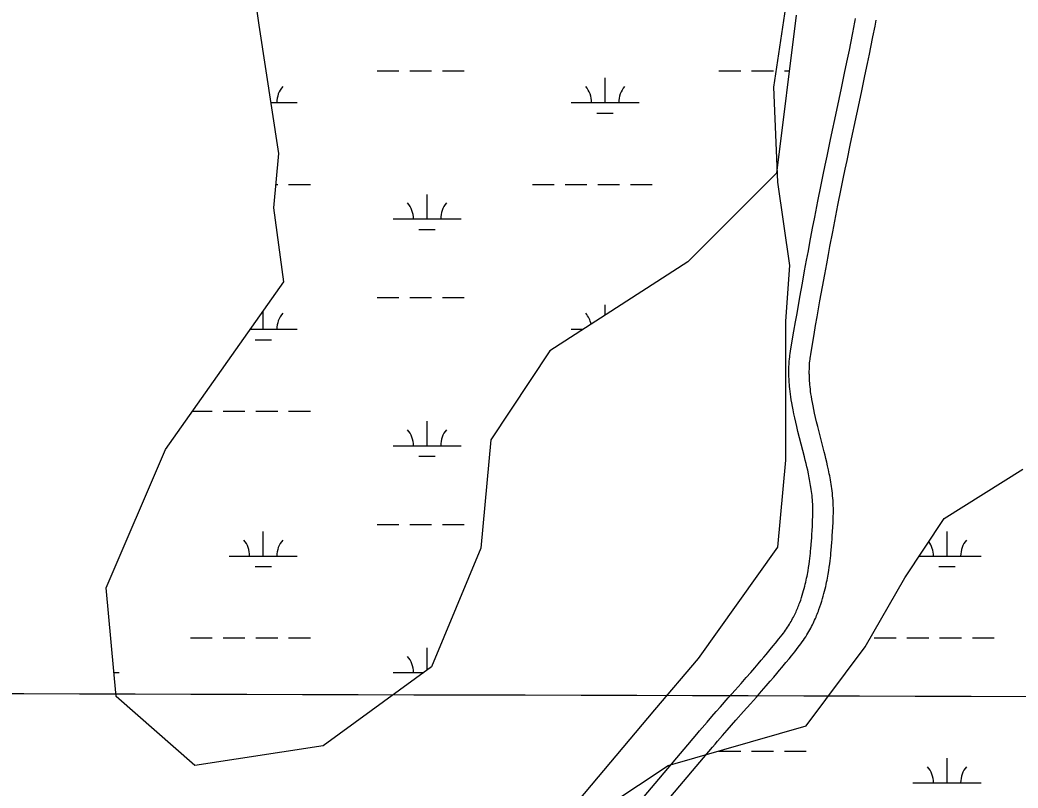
# Model space of a CAD drawing. Extents: x 3177185 to 3215018, y 812988 to 838321.
# Drawn here: x 3182836 to 3184301, y 824319 to 825446 of the extents above; entities that cross this region are included whole.
import ezdxf

# ---------------------------------------------------------------- set-up
doc = ezdxf.new("R2010")
doc.units = 0
for name, color, linetype in [('V-GRID-MAJR', 7, 'Continuous'), ('V-ROAD-CNTR', 7, 'Continuous'), ('V-TOPO-SHOR', 7, 'Continuous'), ('V-WETL-SWMP', 7, 'Continuous')]:
    doc.layers.add(name, color=color, linetype=linetype)

msp = doc.modelspace()

# ---------------------------------------------------------------- linework, layer by layer
at = {"layer": 'V-GRID-MAJR'}
msp.add_spline([(3181368.912, 824461.486), (3186603.869, 824447.399), (3191838.828, 824434.0750000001), (3197073.789, 824421.511), (3202308.752, 824409.709), (3207543.717, 824398.669), (3212778.683, 824388.39), (3212778.684, 824388.39)], degree=3, dxfattribs=at)
at = {"layer": 'V-ROAD-CNTR'}
for points in [[(3183999.2249647, 824710.7295511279), (3183999.5399640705, 824718.6595352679), (3183999.635963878, 824722.155528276), (3183999.661963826, 824725.5465214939), (3183999.6259638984, 824728.895514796), (3183999.5329640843, 824732.2035081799), (3183999.385964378, 824735.4685016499), (3183999.1889647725, 824738.6924952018), (3183998.9459652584, 824741.877488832), (3183998.6629658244, 824745.0224825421), (3183998.3409664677, 824748.1284763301), (3183997.9849671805, 824751.1934701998), (3183997.595967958, 824754.21846415), (3183997.17996879, 824757.206458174), (3183996.736969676, 824760.1544522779), (3183996.2709706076, 824763.0674464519), (3183995.78497158, 824765.940440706), (3183995.2809725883, 824768.77343504), (3183994.75997363, 824771.5694294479), (3183994.2289746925, 824774.307423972), (3183993.1109769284, 824779.787413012), (3183991.961979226, 824785.0914024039), (3183990.7909815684, 824790.252392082), (3183989.608983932, 824795.2713820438), (3183988.4249863, 824800.149372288), (3183987.251988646, 824804.865362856), (3183977.6720078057, 824842.1672882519), (3183975.912011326, 824849.280274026), (3183974.316014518, 824855.9602606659), (3183972.877017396, 824862.2492480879), (3183971.589019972, 824868.1672362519), (3183970.4450222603, 824873.7382251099), (3183969.4360242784, 824878.9812146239), (3183968.553026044, 824883.9102047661), (3183967.784027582, 824888.5481954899), (3183967.122028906, 824892.9091867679), (3183966.556030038, 824897.0081785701), (3183966.075031, 824900.8611708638), (3183965.671031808, 824904.4841636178), (3183965.337032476, 824907.8891568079), (3183965.06503302, 824911.086150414), (3183964.8450334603, 824914.0921444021), (3183964.674033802, 824916.915138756), (3183964.544034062, 824919.564133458), (3183964.4500342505, 824922.0521284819), (3183964.3860343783, 824924.3891238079), (3183964.349034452, 824926.620119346), (3183964.3420344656, 824930.6981111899), (3183964.402034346, 824934.312103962), (3183964.509034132, 824937.4830976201), (3183964.6460338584, 824940.259092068), (3183964.798033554, 824942.6930871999), (3183964.961033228, 824944.862082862), (3183965.2950325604, 824948.5460754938), (3183965.602031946, 824951.355069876), (3183965.8650314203, 824953.496065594), (3183966.299030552, 824956.6370593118), (3183966.7870295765, 824959.7400531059), (3183969.358024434, 824975.070022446), (3183971.7890195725, 824989.38299382), (3183974.0950149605, 825002.800966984), (3183976.283010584, 825015.3849418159), (3183980.4400022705, 825038.9568946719), (3183984.14499486, 825059.58285342), (3183987.435988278, 825077.628817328), (3183990.353982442, 825093.4147857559), (3183992.93497728, 825107.2257581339), (3183995.2169727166, 825119.313733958), (3183999.255964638, 825140.44769169), (3184002.3289584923, 825156.306659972), (3184007.000949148, 825180.0746124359), (3184011.751939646, 825203.83756491), (3184014.7979335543, 825218.835534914), (3184017.688927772, 825232.8785068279), (3184020.4249223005, 825246.034480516), (3184025.601911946, 825270.6524312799), (3184034.7418936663, 825313.6513452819), (3184041.583879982, 825345.8592808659), (3184046.6618698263, 825369.9992325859), (3184050.4228623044, 825388.100196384), (3184053.2078567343, 825401.675169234), (3184055.270852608, 825411.85214888), (3184058.328846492, 825427.1331183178), (3184061.3248405, 825442.4030877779), (3184061.8728394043, 825445.2780820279), (3184062.386838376, 825448.0980763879)], [(3184029.200904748, 824709.5375535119), (3184029.5239041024, 824717.6535372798), (3184029.631903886, 824721.627529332), (3184029.663903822, 824725.5905214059), (3184029.621903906, 824729.481513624), (3184029.5129041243, 824733.3035059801), (3184029.3439044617, 824737.0564984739), (3184029.118904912, 824740.744491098), (3184028.8439054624, 824744.36348386), (3184028.522906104, 824747.916476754), (3184028.160906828, 824751.406469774), (3184027.7629076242, 824754.8334629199), (3184027.331908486, 824758.2004561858), (3184026.86990941, 824761.506449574), (3184026.3829103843, 824764.7524430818), (3184025.8729114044, 824767.939436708), (3184025.3429124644, 824771.070430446), (3184024.79491356, 824774.1494242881), (3184024.231914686, 824777.1714182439), (3184023.652915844, 824780.1614122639), (3184022.468918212, 824785.9614006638), (3184021.251920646, 824791.585389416), (3184020.0209231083, 824797.010378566), (3184018.786925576, 824802.249368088), (3184017.558928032, 824807.3073579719), (3184016.3379304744, 824812.217348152), (3184006.7619496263, 824849.5032735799), (3184005.061953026, 824856.370259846), (3184003.5279560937, 824862.7922470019), (3184002.156958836, 824868.7832350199), (3184000.940961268, 824874.3752238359), (3183999.8689634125, 824879.592213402), (3183998.9319652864, 824884.4612036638), (3183998.1169669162, 824889.0081945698), (3183997.413968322, 824893.252186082), (3183996.8119695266, 824897.2151781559), (3183996.29997055, 824900.9181707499), (3183995.868971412, 824904.3791638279), (3183995.508972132, 824907.610157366), (3183995.212972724, 824910.6291513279), (3183994.970973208, 824913.4541456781), (3183994.778973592, 824916.0901404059), (3183994.6299738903, 824918.5571354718), (3183994.5159741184, 824920.8681308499), (3183994.4339742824, 824923.026126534), (3183994.37997439, 824925.0451224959), (3183994.348974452, 824926.8981187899), (3183994.3419744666, 824930.4741116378), (3183994.393974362, 824933.5541054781), (3183994.4849741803, 824936.2391001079), (3183994.59997395, 824938.5870954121), (3183994.727973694, 824940.635091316), (3183994.8589734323, 824942.3860878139), (3183995.146972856, 824945.5620814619), (3183995.4019723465, 824947.8950767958), (3183995.612971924, 824949.610073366), (3183995.978971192, 824952.2530680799), (3183996.398970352, 824954.930062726), (3183998.93996527, 824970.076032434), (3184001.360960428, 824984.3310039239), (3184003.6569558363, 824997.6909772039), (3184005.8329514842, 825010.2109521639), (3184009.9759431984, 825033.6989051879), (3184013.6649358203, 825054.240864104), (3184016.941929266, 825072.2108281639), (3184019.8479234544, 825087.9327967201), (3184022.418918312, 825101.6877692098), (3184024.6889137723, 825113.715745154), (3184028.715905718, 825134.7777030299), (3184031.772899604, 825150.560671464), (3184036.428890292, 825174.240624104), (3184041.15988083, 825197.911576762), (3184044.18987477, 825212.8255469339), (3184047.0668690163, 825226.8005189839), (3184049.7888635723, 825239.8924928), (3184054.953853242, 825264.446443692), (3184064.085834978, 825307.415357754), (3184070.935821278, 825339.655293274), (3184076.027811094, 825363.8612448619), (3184079.8028035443, 825382.0342085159), (3184082.6017979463, 825395.6791812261), (3184084.680793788, 825405.928160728), (3184087.756787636, 825421.301129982), (3184090.780781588, 825436.7110991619), (3184091.3647804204, 825439.784093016), (3184091.918779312, 825442.824086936), (3184092.4337782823, 825445.763081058)], [(3183744.164474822, 824297.281378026), (3183829.241304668, 824398.033176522), (3183833.121296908, 824402.64916729), (3183836.926289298, 824407.1401583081), (3183844.289274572, 824415.742141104), (3183851.219260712, 824423.748125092), (3183857.726247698, 824431.202110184), (3183863.837235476, 824438.1590962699), (3183875.2912125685, 824451.12407034), (3183885.318192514, 824462.445047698), (3183894.0801749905, 824472.35402788), (3183901.731159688, 824481.050010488), (3183908.412146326, 824488.6909952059), (3183914.243134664, 824495.4099817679), (3183919.331124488, 824501.3199699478), (3183923.7751156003, 824506.5219595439), (3183927.6531078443, 824511.0959503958), (3183931.03010109, 824515.109942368), (3183936.95008925, 824522.2159281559), (3183941.36508042, 824527.581917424), (3183944.659073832, 824531.6239093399), (3183949.6000639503, 824537.75889707), (3183954.4910541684, 824543.9208847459), (3183956.224050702, 824546.160880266), (3183957.8600474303, 824548.3598758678), (3183959.43004429, 824550.5468714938), (3183960.932041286, 824552.719867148), (3183962.374038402, 824554.881862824), (3183963.758035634, 824557.0328585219), (3183965.08503298, 824559.166854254), (3183966.357030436, 824561.2848500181), (3183967.577027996, 824563.389845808), (3183968.7510256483, 824565.4828416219), (3183969.8750234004, 824567.555837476), (3183970.9550212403, 824569.61383336), (3183971.993019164, 824571.6558292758), (3183972.9860171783, 824573.6758252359), (3183973.942015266, 824575.6828212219), (3183974.859013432, 824577.66881725), (3183975.74001167, 824579.63881331), (3183976.5860099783, 824581.5888094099), (3183977.3990083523, 824583.519805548), (3183978.1800067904, 824585.4328017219), (3183978.9310052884, 824587.32879793), (3183979.6510038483, 824589.19879419), (3183980.33000249, 824591.0197905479), (3183981.65999983, 824594.734783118), (3183982.872997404, 824598.3277759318), (3183983.99499516, 824601.8407689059), (3183985.0309930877, 824605.2707620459), (3183985.98999117, 824608.619755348), (3183986.8769893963, 824611.8857488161), (3183987.696987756, 824615.06874245), (3183988.455986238, 824618.1677362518), (3183989.157984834, 824621.1887302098), (3183989.80998353, 824624.1307243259), (3183990.4139823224, 824626.9917186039), (3183990.973981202, 824629.7757130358), (3183991.4939801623, 824632.484707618), (3183991.976979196, 824635.1157023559), (3183992.4199783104, 824637.6476972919), (3183993.242976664, 824642.6556872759), (3183993.948975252, 824647.3436778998), (3183994.5619740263, 824651.7596690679), (3183995.093972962, 824655.911660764), (3183995.556972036, 824659.815652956), (3183995.962971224, 824663.484645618), (3183996.3179705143, 824666.930638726), (3183996.627969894, 824670.1466322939), (3183997.166968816, 824676.2486200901), (3183997.58496798, 824681.569609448), (3183997.9139673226, 824686.2296001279), (3183998.177966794, 824690.290592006), (3183998.5919659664, 824697.4455776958), (3183998.8649654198, 824702.7695670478), (3183999.227964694, 824710.809550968)], [(3183767.142428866, 824277.9934166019), (3183852.1832587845, 824378.7032151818), (3183856.0472510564, 824383.2992059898), (3183859.766243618, 824387.688197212), (3183867.027229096, 824396.1701802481), (3183873.8612154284, 824404.066164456), (3183880.296202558, 824411.4381497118), (3183886.349190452, 824418.3291359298), (3183897.761167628, 824431.2481100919), (3183907.784147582, 824442.563087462), (3183916.5781299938, 824452.5100675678), (3183924.2851145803, 824461.268050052), (3183931.0321010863, 824468.985034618), (3183936.939089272, 824475.790021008), (3183942.10507894, 824481.7900090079), (3183946.621069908, 824487.077998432), (3183950.573062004, 824491.7379891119), (3183954.0340550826, 824495.8519808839), (3183960.0580430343, 824503.0839664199), (3183964.577033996, 824508.575955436), (3183967.9690272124, 824512.7399471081), (3183973.03001709, 824519.0229345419), (3183978.1070069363, 824525.4169217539), (3183980.1260028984, 824528.02891653), (3183982.081998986, 824530.6579112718), (3183983.9559952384, 824533.26890605), (3183985.751991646, 824535.865900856), (3183987.467988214, 824538.4398957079), (3183989.1119849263, 824540.9928906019), (3183990.6869817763, 824543.526885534), (3183992.1949787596, 824546.040880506), (3183993.638975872, 824548.5298755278), (3183995.018973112, 824550.992870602), (3183996.34497046, 824553.43386572), (3183997.610967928, 824555.849860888), (3183998.8249655, 824558.2378561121), (3183999.98996317, 824560.6058513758), (3184001.1039609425, 824562.9448466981), (3184002.170958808, 824565.256842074), (3184003.1939567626, 824567.542837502), (3184004.173954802, 824569.8008329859), (3184005.112952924, 824572.0338285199), (3184006.011951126, 824574.2368241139), (3184006.8749494, 824576.412819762), (3184007.702947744, 824578.5648154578), (3184008.507946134, 824580.7198111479), (3184009.9959431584, 824584.87880283), (3184011.376940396, 824588.9657946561), (3184012.64493786, 824592.9407867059), (3184013.812935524, 824596.8047789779), (3184014.887933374, 824600.5617714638), (3184015.8789313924, 824604.211764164), (3184016.792929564, 824607.7587570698), (3184017.635927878, 824611.2037501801), (3184018.413926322, 824614.546743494), (3184019.1319248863, 824617.78873701), (3184019.7959235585, 824620.937730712), (3184020.40992233, 824623.9897246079), (3184020.977921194, 824626.946718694), (3184021.5049201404, 824629.8177129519), (3184021.9979191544, 824632.625707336), (3184022.878917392, 824637.9896966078), (3184023.640915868, 824643.0496864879), (3184024.2979145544, 824647.7916770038), (3184024.8679134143, 824652.2356681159), (3184025.3629124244, 824656.3996597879), (3184025.792911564, 824660.2986519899), (3184026.16991081, 824663.950644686), (3184026.501910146, 824667.38863781), (3184027.0629090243, 824673.756625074), (3184027.500908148, 824679.3356139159), (3184027.8459074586, 824684.1976041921), (3184028.1219069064, 824688.4525956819), (3184028.547906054, 824695.8095809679), (3184028.830905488, 824701.3255699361), (3184029.1979047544, 824709.4575536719)]]:
    msp.add_lwpolyline(points, dxfattribs=at)
at = {"layer": 'V-TOPO-SHOR'}
msp.add_lwpolyline([(3184075.7337470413, 826581.1260377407), (3184093.193378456, 826511.2875120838), (3184099.0132555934, 826272.6725494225), (3184069.913869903, 825952.5793068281), (3184034.9946070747, 825760.5233612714), (3183988.43558997, 825638.305941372), (3183965.1560814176, 825504.4487671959), (3183941.8765728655, 825347.3120844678), (3183947.696450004, 825207.635033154), (3183965.1560814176, 825085.4176132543), (3183959.3362042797, 825003.9393333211), (3183959.3362042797, 824800.2436334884), (3183947.6964500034, 824672.2063364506), (3183831.298907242, 824509.2497765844), (3183767.280258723, 824433.5913737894), (3183581.0441903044, 824212.4360425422), (3183377.3484904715, 823933.0819399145), (3183226.031684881, 823723.5663629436), (3183092.1745107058, 823560.6098030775), (3183004.8763536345, 823496.5911545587), (3182905.938442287, 823450.032137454), (3182836.09991663, 823415.1128746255), (3182795.3607766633, 823403.4731203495)], dxfattribs=at)
at = {"layer": 'V-WETL-SWMP'}
for p, q in [((3183186.523, 825438.3520000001), (3183164.818, 825597.665)), ((3183975.169, 825452.834), (3183946.228, 825221.105)), ((3183215.465, 825250.0719999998), (3183186.523, 825438.3520000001)), ((3183359.7767016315, 825371.1510609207), (3183391.776701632, 825371.1510609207)), ((3183407.7767016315, 825371.151060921), (3183439.7767016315, 825371.1510609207)), ((3183455.7767016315, 825371.151060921), (3183487.7767016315, 825371.1510609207)), ((3183694.6207016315, 825324.7210609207), (3183694.6207016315, 825360.721060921)), ((3183861.684701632, 825371.1510609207), (3183893.6847016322, 825371.1510609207)), ((3183909.684701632, 825371.151060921), (3183941.684701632, 825371.1510609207)), ((3183957.684701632, 825371.151060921), (3183964.9674890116, 825371.151060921)), ((3183203.9901055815, 825324.7210609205), (3183242.7127016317, 825324.7210609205)), ((3183644.620701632, 825324.7210609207), (3183744.6207016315, 825324.7210609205)), ((3183682.6207016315, 825309.2900609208), (3183706.6207016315, 825309.290060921)), ((3183208.2290000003, 825170.4149999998), (3183215.465, 825250.0719999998)), ((3183946.228, 825221.105), (3183815.9930000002, 825090.7579999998)), ((3183211.338894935, 825204.6500609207), (3183213.8687016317, 825204.6500609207)), ((3183229.8687016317, 825204.6500609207), (3183261.8687016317, 825204.6500609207)), ((3183587.7767016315, 825204.6500609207), (3183619.7767016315, 825204.6500609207)), ((3183635.7767016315, 825204.6500609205), (3183667.7767016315, 825204.6500609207)), ((3183683.7767016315, 825204.6500609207), (3183715.7767016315, 825204.6500609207)), ((3183731.7767016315, 825204.6500609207), (3183763.7767016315, 825204.6500609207)), ((3183433.184701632, 825153.9080609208), (3183433.184701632, 825189.9080609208)), ((3183222.699, 825061.792), (3183208.2290000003, 825170.4149999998)), ((3183383.184701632, 825153.9080609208), (3183483.1847016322, 825153.9080609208)), ((3183421.184701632, 825138.4770609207), (3183445.184701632, 825138.477060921)), ((3183815.9930000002, 825090.7579999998), (3183613.4050000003, 824960.41)), ((3183049.052, 824815.579), (3183222.699, 825061.792)), ((3183359.7767016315, 825038.4760609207), (3183391.776701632, 825038.4760609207)), ((3183407.7767016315, 825038.476060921), (3183439.7767016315, 825038.4760609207)), ((3183455.7767016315, 825038.476060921), (3183487.7767016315, 825038.4760609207)), ((3183694.6207016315, 825012.6653373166), (3183694.6207016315, 825028.0460609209)), ((3183192.7127016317, 824992.0460609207), (3183192.7127016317, 825019.2746142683)), ((3183173.509180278, 824992.0460609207), (3183242.7127016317, 824992.0460609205)), ((3183644.620701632, 824992.0460609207), (3183662.574042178, 824992.0460609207)), ((3183180.7127016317, 824976.6150609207), (3183204.7127016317, 824976.615060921)), ((3183613.4050000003, 824960.41), (3183526.5810000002, 824830.062)), ((3183088.8265317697, 824871.9750609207), (3183117.8687016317, 824871.9750609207)), ((3183133.8687016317, 824871.9750609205), (3183165.8687016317, 824871.9750609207)), ((3183181.8687016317, 824871.9750609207), (3183213.8687016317, 824871.9750609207)), ((3183229.8687016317, 824871.9750609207), (3183261.8687016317, 824871.9750609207)), ((3183433.184701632, 824821.2330609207), (3183433.184701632, 824857.2330609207)), ((3183526.5810000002, 824830.062), (3183512.111, 824670.7490000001)), ((3182962.2290000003, 824612.816), (3183049.052, 824815.579)), ((3183383.184701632, 824821.2330609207), (3183483.1847016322, 824821.2330609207)), ((3183421.184701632, 824805.8020609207), (3183445.184701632, 824805.802060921)), ((3184192.228, 824714.1979999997), (3184307.9930000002, 824786.6129999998)), ((3184134.346, 824627.2989999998), (3184192.228, 824714.1979999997)), ((3183359.7767016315, 824705.8010609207), (3183391.776701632, 824705.8010609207)), ((3183407.7767016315, 824705.8010609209), (3183439.7767016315, 824705.8010609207)), ((3183455.7767016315, 824705.8010609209), (3183487.7767016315, 824705.8010609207)), ((3183192.7127016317, 824659.3710609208), (3183192.7127016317, 824695.371060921)), ((3184196.528701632, 824659.3710609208), (3184196.528701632, 824695.371060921)), ((3183512.111, 824670.7490000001), (3183439.758, 824496.952)), ((3183142.712701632, 824659.3710609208), (3183242.7127016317, 824659.3710609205)), ((3184155.708674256, 824659.3710609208), (3184246.528701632, 824659.3710609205)), ((3183180.7127016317, 824643.9400609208), (3183204.7127016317, 824643.940060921)), ((3184184.528701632, 824643.9400609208), (3184208.528701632, 824643.940060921)), ((3184076.463, 824525.9180000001), (3184134.346, 824627.2989999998)), ((3182976.699, 824453.503), (3182962.2290000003, 824612.816)), ((3183085.8687016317, 824539.3000609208), (3183117.8687016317, 824539.3000609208)), ((3183133.8687016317, 824539.3000609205), (3183165.8687016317, 824539.3000609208)), ((3183181.8687016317, 824539.3000609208), (3183213.8687016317, 824539.3000609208)), ((3183229.8687016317, 824539.3000609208), (3183261.8687016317, 824539.3000609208)), ((3184089.684701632, 824539.3000609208), (3184121.684701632, 824539.3000609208)), ((3184137.684701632, 824539.3000609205), (3184169.684701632, 824539.3000609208)), ((3184185.684701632, 824539.3000609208), (3184217.684701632, 824539.3000609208)), ((3184233.684701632, 824539.3000609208), (3184265.684701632, 824539.3000609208)), ((3183433.184701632, 824492.1672635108), (3183433.184701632, 824524.5580609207)), ((3183989.64, 824410.0529999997), (3184076.463, 824525.9180000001)), ((3183439.758, 824496.952), (3183280.582, 824381.087)), ((3182973.515036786, 824488.5580609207), (3182981.276701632, 824488.5580609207)), ((3183383.184701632, 824488.5580609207), (3183428.2263584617, 824488.5580609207)), ((3183092.464, 824352.121), (3182976.699, 824453.503)), ((3183787.052, 824352.121), (3183989.64, 824410.0529999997)), ((3183280.582, 824381.087), (3183092.464, 824352.121)), ((3183861.684701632, 824373.1260609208), (3183893.6847016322, 824373.1260609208)), ((3183909.684701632, 824373.126060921), (3183941.684701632, 824373.1260609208)), ((3183957.684701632, 824373.126060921), (3183989.684701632, 824373.1260609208)), ((3184196.528701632, 824326.6960609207), (3184196.528701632, 824362.696060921)), ((3183700.228, 824294.189), (3183787.052, 824352.121)), ((3184146.5287016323, 824326.6960609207), (3184246.528701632, 824326.6960609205))]:
    msp.add_line(p, q, dxfattribs=at)
for centre, radius, start, end in [((3183247.955637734, 825325.1958641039), 35.24628790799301, 139.2281769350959, 180.77183526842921), ((3183639.377765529, 825325.1958641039), 35.24628790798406, 359.2281799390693, 40.771838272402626), ((3183749.863637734, 825325.1958641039), 35.24628790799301, 139.2281769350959, 180.77183526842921), ((3183377.9417655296, 825154.3828641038), 35.24628790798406, 359.2281799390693, 40.771838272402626), ((3183488.4276377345, 825154.3828641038), 35.24628790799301, 139.2281769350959, 180.77183526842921), ((3183247.955637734, 824992.5208641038), 35.24628790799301, 139.2281769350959, 180.77183526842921), ((3183639.377765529, 824992.5208641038), 35.24628790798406, 11.200598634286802, 40.77183827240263), ((3183377.9417655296, 824821.7078641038), 35.24628790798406, 359.2281799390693, 40.771838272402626), ((3183488.4276377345, 824821.7078641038), 35.24628790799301, 139.2281769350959, 180.77183526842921), ((3183137.4697655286, 824659.8458641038), 35.24628790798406, 359.2281799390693, 40.771838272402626), ((3183247.955637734, 824659.8458641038), 35.24628790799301, 139.2281769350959, 180.77183526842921), ((3184251.771637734, 824659.8458641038), 35.24628790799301, 139.2281769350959, 180.77183526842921), ((3184141.2857655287, 824659.8458641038), 35.24628790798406, 359.2281799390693, 35.96574179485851), ((3183377.9417655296, 824489.0328641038), 35.24628790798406, 359.2281799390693, 40.771838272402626), ((3184141.2857655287, 824327.1708641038), 35.24628790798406, 359.2281799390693, 40.771838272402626), ((3184251.771637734, 824327.1708641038), 35.24628790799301, 139.2281769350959, 180.77183526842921)]:
    msp.add_arc(centre, radius, start, end, dxfattribs=at)

doc.saveas('drawing.dxf')
